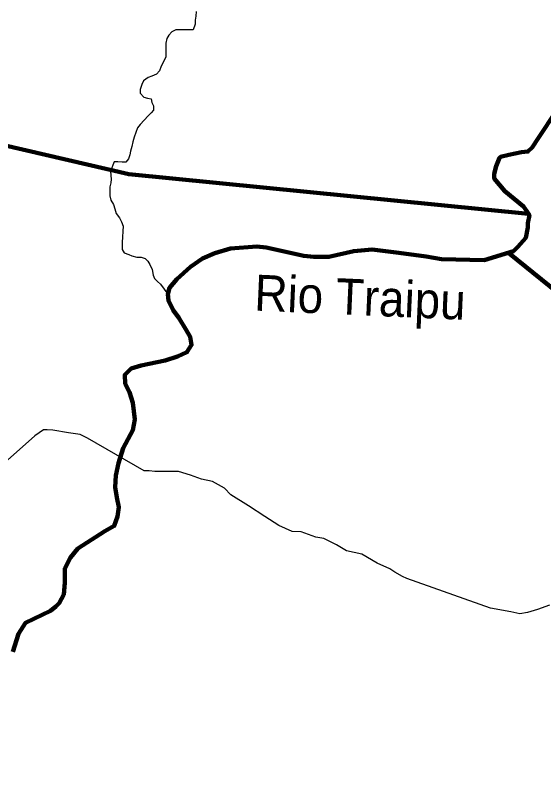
# Model space of a CAD drawing. Extents: x 553962 to 842807, y 8883888 to 9032388.
# Drawn here: x 723253 to 730580, y 8927633 to 8938306 of the extents above; entities that cross this region are included whole.
import ezdxf
from ezdxf.enums import TextEntityAlignment as Align

# ---------------------------------------------------------------- set-up
doc = ezdxf.new("R2010")
doc.units = 0
doc.header["$LTSCALE"] = 160
for name, color, linetype, lineweight in [('15', 7, 'Continuous', 25), ('21', 7, 'Continuous', 25), ('22', 7, 'Continuous', 35), ('27', 7, 'Continuous', 90)]:
    doc.layers.add(name, color=color, linetype=linetype, lineweight=lineweight)

msp = doc.modelspace()

# ---------------------------------------------------------------- linework, layer by layer
at = {"layer": '15'}
for points in [[(730249.8, 8930002.8), (730122.6, 8930028.5), (729842.6, 8930080), (728682.6, 8930494.7), (728621.5, 8930520.3), (728514.8, 8930581.6), (728448.7, 8930627.6), (728270.7, 8930704.3), (728057.2, 8930832.1), (727843.4, 8930878.3), (727706.2, 8930960.1), (727614.7, 8931006.1), (727533.3, 8931047), (727421.3, 8931067.6), (727217.8, 8931139.3), (727090.4, 8931144.6), (726907.3, 8931226.4), (726714.2, 8931354.1), (726485.5, 8931502.3), (726241.6, 8931655.6), (726155.3, 8931747.4), (725987.5, 8931839.4), (725834.8, 8931870.3), (725682.2, 8931926.6), (725514.3, 8931977.8), (725392, 8931978.1), (725274.8, 8931978.3), (725188.2, 8931978.4), (725106.8, 8931988.8), (725040.5, 8931988.9), (724252.6, 8932438.6), (724150.9, 8932489.8), (723987.9, 8932515.5), (723774.1, 8932551.6), (723692.6, 8932556.8), (723641.7, 8932556.9), (723524.2, 8932470.5)], [(723524.2, 8932470.5), (723013.1, 8932023.2), (722964.6, 8931975.3), (722928.4, 8931953)], [(730662.9, 8930124.3), (730494.6, 8930063.5), (730356.9, 8930023), (730249.8, 8930002.8)]]:
    msp.add_lwpolyline(points, dxfattribs=at)
at = {"layer": '21'}
for points in [[(725759.4, 8938360.9), (725753.9, 8938294.8), (725748.4, 8938238.8), (725748, 8938182.8), (725717, 8938106.6), (725544.1, 8938107.6), (725478, 8938108), (725421.8, 8938077.8), (725380.8, 8938032.2), (725355.1, 8937986.6), (725339.3, 8937920.5), (725339, 8937869.5), (725338.6, 8937818.6), (725338, 8937732.1), (725317.3, 8937681.2), (725276.1, 8937600), (725250.2, 8937539.1), (725207.8, 8937489.4), (725146.5, 8937460.6), (725092.5, 8937446.2), (725030.6, 8937397.8), (725004.8, 8937347.1), (724984, 8937275.9), (724983.6, 8937225), (725034.1, 8937173.8), (725084.8, 8937158.2), (725135.6, 8937147.7), (725145.5, 8937096.7), (725170.6, 8937050.7), (725170.1, 8936989.6), (725134.3, 8936954.2), (725093.3, 8936913.7), (725037, 8936852.9), (724985.7, 8936792.1), (724944.7, 8936746.5), (724923.9, 8936680.5), (724898, 8936614.4), (724882.3, 8936553.4), (724866.6, 8936487.3), (724850.9, 8936421.2), (724840.4, 8936370.3), (724819.6, 8936314.4), (724783.7, 8936268.8), (724732.8, 8936269.1), (724671.9, 8936274.6), (724621, 8936274.9)], [(730754.9, 8936979), (730506.8, 8936606.4), (730419.2, 8936474.9), (730360.8, 8936416.4), (730273.2, 8936409.1), (730098.1, 8936372.6), (729981.3, 8936343.4), (729966.7, 8936328.8), (729922.9, 8936211.9), (729893.7, 8936109.6), (729893.7, 8936043.8), (730039.7, 8935868.4), (730302.4, 8935656.6), (730346.2, 8935590.8), (730382.7, 8935532.3), (730360.8, 8935422.8), (730360.8, 8935364.3), (730331.6, 8935218.2), (730222.1, 8935094), (730163.7, 8935035.5), (729755, 8934911.3), (729163.8, 8934925.9), (728952.2, 8934962.4), (728571.5, 8935009.7), (728200.4, 8935057.4), (727944.9, 8935035.5), (727601.9, 8934955.1), (727390.2, 8934955.1), (727251.6, 8934969.8), (726733.4, 8935086.7)], [(724621, 8936274.9), (724573, 8936146.7), (724577.7, 8936085.6), (724582.4, 8936034.6), (724577, 8935983.7), (724561.3, 8935927.8), (724561, 8935876.9), (724560.4, 8935800.5), (724575.3, 8935744.4), (724615.6, 8935683), (724630.4, 8935621.8), (724650.3, 8935555.5), (724695.7, 8935499.2), (724725.8, 8935443), (724745.7, 8935381.8), (724745.2, 8935310.5), (724739.6, 8935229), (724734, 8935157.8), (724733.7, 8935106.9), (724733.3, 8935055.9), (724763.5, 8935009.9), (724824.4, 8934989.2), (724870, 8934968.5), (724936, 8934952.8), (724997.1, 8934952.5), (725052.8, 8934931.8), (725088.2, 8934895.9), (725118.4, 8934849.9), (725148.4, 8934778.4), (725163.2, 8934701.9), (725183.2, 8934656), (725223.6, 8934615), (725264, 8934579.1), (725368.5, 8934436.4)], [(726733.4, 8935086.7), (726602, 8935101.3), (726237.1, 8935072), (726018.1, 8935006.3), (725850.2, 8934933.2), (725682.3, 8934816.3), (725492.6, 8934648.3), (725390.4, 8934524.1), (725368.5, 8934436.4), (725375.8, 8934348.7), (725441.5, 8934217.2), (725521.8, 8934107.6), (725624, 8933932.2), (725675.1, 8933844.6), (725697, 8933734.9), (725631.3, 8933632.7), (725499.9, 8933574.2), (725332, 8933515.8), (724996.3, 8933450), (724857.6, 8933406.2), (724770, 8933318.5), (724777.3, 8933194.3), (724835.7, 8933077.4), (724879.5, 8932931.2), (724908.7, 8932697.4), (724879.5, 8932551.3), (724748.1, 8932302.9), (724682.4, 8932091), (724645.9, 8931922.9), (724638.6, 8931762.2), (724660.5, 8931616.1), (724689.7, 8931484.6), (724667.8, 8931353), (724624, 8931221.5), (724492.7, 8931148.4), (724120.4, 8930907.3), (724018.2, 8930783.1)], [(724018.2, 8930783.1), (723938, 8930629.7), (723938, 8930432.4), (723924.2, 8930271.2), (723861.2, 8930151.4), (723813.9, 8930103.6), (723741.7, 8930044.3), (723507.3, 8929935.6), (723390.6, 8929877.1), (723295.7, 8929723.7), (723215.4, 8929475.3)]]:
    msp.add_lwpolyline(points, dxfattribs=at)
at = {"layer": '27'}
for points in [[(696242, 8937672.8), (702061.8, 8937200.5), (702208.9, 8933124.7), (710319.1, 8936704.6), (716154, 8938115.2), (724825.2, 8936103.1), (730371.4, 8935553)], [(730754.9, 8936979), (730506.8, 8936606.4), (730419.2, 8936474.9), (730360.8, 8936416.4), (730273.2, 8936409.1), (730098.1, 8936372.6), (729981.3, 8936343.4), (729966.7, 8936328.8), (729922.9, 8936211.9), (729893.7, 8936109.6), (729893.7, 8936043.8), (730039.7, 8935868.4), (730302.4, 8935656.6), (730346.2, 8935590.8), (730382.7, 8935532.3), (730360.8, 8935422.8), (730360.8, 8935364.3), (730331.6, 8935218.2), (730222.1, 8935094), (730163.7, 8935035.5), (729755, 8934911.3), (729163.8, 8934925.9), (728952.2, 8934962.4), (728571.5, 8935009.7), (728200.4, 8935057.4), (727944.9, 8935035.5), (727601.9, 8934955.1), (727390.2, 8934955.1), (727251.6, 8934969.8), (726733.4, 8935086.7)], [(726733.4, 8935086.7), (726602, 8935101.3), (726237.1, 8935072), (726018.1, 8935006.3), (725850.2, 8934933.2), (725682.3, 8934816.3), (725492.6, 8934648.3), (725390.4, 8934524.1), (725368.5, 8934436.4), (725375.8, 8934348.7), (725441.5, 8934217.2), (725521.8, 8934107.6), (725624, 8933932.2), (725675.1, 8933844.6), (725697, 8933734.9), (725631.3, 8933632.7), (725499.9, 8933574.2), (725332, 8933515.8), (724996.3, 8933450), (724857.6, 8933406.2), (724770, 8933318.5), (724777.3, 8933194.3), (724835.7, 8933077.4), (724879.5, 8932931.2), (724908.7, 8932697.4), (724879.5, 8932551.3), (724748.1, 8932302.9), (724682.4, 8932091), (724645.9, 8931922.9), (724638.6, 8931762.2), (724660.5, 8931616.1), (724689.7, 8931484.6), (724667.8, 8931353), (724624, 8931221.5), (724492.7, 8931148.4), (724120.4, 8930907.3), (724018.2, 8930783.1)], [(746844.1, 8907956.8), (738115.9, 8928527.7), (730092.7, 8935013.9)], [(724018.2, 8930783.1), (723938, 8930629.7), (723938, 8930432.4), (723924.2, 8930271.2), (723861.2, 8930151.4), (723813.9, 8930103.6), (723741.7, 8930044.3), (723507.3, 8929935.6), (723390.6, 8929877.1), (723295.7, 8929723.7), (723215.4, 8929475.3)]]:
    msp.add_lwpolyline(points, dxfattribs=at)

# ---------------------------------------------------------------- texts
at = {"layer": '22', "width": 0.95}
msp.add_text('Rio Traipu', height=500, rotation=357.482, dxfattribs=at).set_placement((728023.7, 8934146.6), align=Align.CENTER)

doc.saveas('drawing.dxf')
